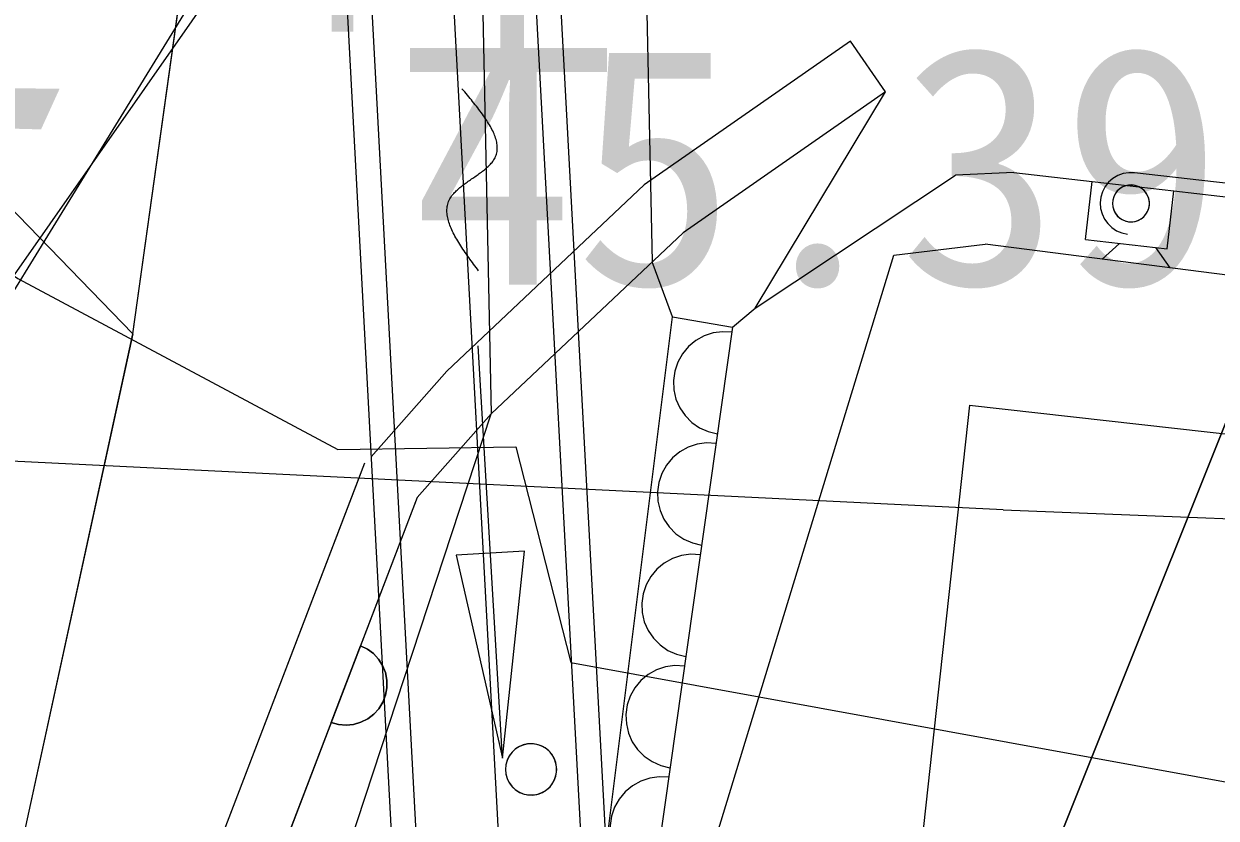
# Model space of a CAD drawing. Extents: x 42655 to 43811, y -141820 to -141156.
# Drawn here: x 43671.24 to 43677.04, y -141350.03 to -141346.17 of the extents above; entities that cross this region are included whole.
import ezdxf

# ---------------------------------------------------------------- set-up
doc = ezdxf.new("R2010")
doc.units = 0
for name, color, linetype in [('D-STR-HTXT', 7, 'Continuous'), ('ZE_LWCN', 7, 'Continuous'), ('地形', 7, 'Continuous'), ('現況道路ﾊｯﾁ', 7, 'Continuous')]:
    doc.layers.add(name, color=color, linetype=linetype)

msp = doc.modelspace()

# ---------------------------------------------------------------- linework, layer by layer
at = {"layer": 'D-STR-HTXT'}
msp.add_lwpolyline([(43673.3431, -141348.7531), (43673.5685, -141349.7415), (43673.6759, -141348.7335), (43673.3431, -141348.7531)], dxfattribs=at)
at = {"layer": 'ZE_LWCN'}
msp.add_lwpolyline([(43667.6632, -141344.9764), (43671.2082, -141347.405), (43672.7669, -141348.2377), (43673.6345, -141348.2255), (43673.9025, -141349.2753), (43677.8634, -141349.9979), (43681.9838, -141349.2368), (43682.211, -141348.3483), (43682.9429, -141348.1858), (43684.8937, -141345.4389), (43685.824, -141345.0403)], dxfattribs=at)
at = {"layer": '地形'}
for p, q in [((43673.4753, -141339.0657), (43674.7327, -141362.4535)), ((43673.3578, -141339.1157), (43674.6111, -141362.4263)), ((43672.9662, -141339.2824), (43674.2056, -141362.3358)), ((43672.5746, -141339.449), (43673.8002, -141362.2452)), ((43672.4571, -141339.499), (43673.6786, -141362.218)), ((43673.3783, -141341.7125), (43673.5142, -141348.0646)), ((43674.1781, -141341.6954), (43674.2985, -141347.3237)), ((43675.4344, -141346.4956), (43675.263, -141346.2494)), ((43674.7986, -141347.5492), (43675.4344, -141346.4956)), ((43674.7986, -141347.5492), (43675.7747, -141346.9025)), ((43676.0598, -141346.8892), (43675.7747, -141346.9025)), ((43676.0598, -141346.8892), (43676.4404, -141346.9331)), ((43682.5951, -141347.5713), (43676.6465, -141346.8905)), ((43676.4078, -141347.2153), (43676.4404, -141346.9331)), ((43676.4404, -141346.9331), (43676.8377, -141346.9789)), ((43676.8052, -141347.2611), (43676.8377, -141346.9789)), ((43676.8377, -141346.9789), (43678.4148, -141347.1608)), ((43675.4743, -141347.2911), (43675.9188, -141347.2386)), ((43685.824, -141348.508), (43675.9188, -141347.2386)), ((43676.4078, -141347.2153), (43676.8052, -141347.2611)), ((43673.6904, -141353.1367), (43675.4743, -141347.2911)), ((43674.3971, -141347.5919), (43674.2985, -141347.3237)), ((43674.6894, -141347.6431), (43674.7986, -141347.5492)), ((43674.0764, -141350.1504), (43674.3971, -141347.5919)), ((43674.3971, -141347.5919), (43674.6894, -141347.6431)), ((43674.6894, -141347.6431), (43674.3041, -141350.3532)), ((43673.5685, -141349.7415), (43673.4499, -141347.7339)), ((43671.7059, -141353.557), (43673.5142, -141348.0646)), ((43675.8431, -141348.0214), (43675.5495, -141350.7183)), ((43675.8431, -141348.0214), (43685.1141, -141349.0629)), ((43676.0066, -141348.5314), (43666.8221, -141348.0819)), ((43672.8966, -141348.305), (43671.4843, -141351.998)), ((43672.8736, -141348.365), (43671.4843, -141351.998)), ((43673.1538, -141348.4722), (43671.7645, -141352.1052)), ((43672.8779, -141349.1936), (43672.7351, -141349.5672)), ((43672.8779, -141349.1936), (43672.8779, -141349.1936))]:
    msp.add_line(p, q, dxfattribs=at)
for points in [[(43549.2076, -141319.9615), (43556.8666, -141320.7531), (43567.4307, -141322.178), (43571.9733, -141322.8641), (43574.0861, -141324.1308), (43583.2967, -141331.6915), (43590.6425, -141338.3473), (43593.7589, -141341.303), (43600.2652, -141345.4263), (43603.0647, -141346.7986), (43608.248, -141348.2286), (43613.8469, -141348.3869), (43631.8134, -141349.201), (43653.7809, -141346.5834), (43661.1154, -141345.8344), (43670.9488, -141346.8293), (43671.768, -141347.6755)], [(43679.3555, -141340.9276), (43676.5787, -141342.1418), (43674.1026, -141343.8894), (43672.0283, -141346.099), (43670.4406, -141348.6804), (43669.4041, -141351.5283), (43668.9613, -141354.5265)], [(43679.3555, -141340.9276), (43676.8009, -141342.019), (43674.4914, -141343.5626), (43672.5061, -141345.5057), (43670.9132, -141347.7815)], [(43675.263, -141346.2494), (43674.2585, -141346.9488), (43673.2984, -141347.8558), (43672.9291, -141348.2735)], [(43675.4344, -141346.4956), (43674.4482, -141347.1822), (43673.5142, -141348.0646), (43673.1538, -141348.4722)], [(43673.4524, -141347.3675), (43673.4464, -141347.3593), (43673.4403, -141347.3512), (43673.4342, -141347.343), (43673.4282, -141347.3348), (43673.4222, -141347.3267), (43673.4162, -141347.3185), (43673.4103, -141347.3104), (43673.4045, -141347.3023), (43673.3987, -141347.2942), (43673.393, -141347.2861), (43673.3874, -141347.278), (43673.3818, -141347.27), (43673.3764, -141347.262), (43673.3711, -141347.254), (43673.3659, -141347.246), (43673.3608, -141347.2381), (43673.3559, -141347.2302), (43673.3511, -141347.2223), (43673.3464, -141347.2145), (43673.3419, -141347.2067), (43673.3376, -141347.199), (43673.3335, -141347.1913), (43673.3295, -141347.1836), (43673.3258, -141347.176), (43673.3222, -141347.1684), (43673.3189, -141347.1609), (43673.3157, -141347.1534), (43673.3128, -141347.146), (43673.3102, -141347.1386), (43673.3078, -141347.1313), (43673.3056, -141347.1241), (43673.3037, -141347.1169), (43673.302, -141347.1098), (43673.3007, -141347.1028), (43673.2996, -141347.0958), (43673.2988, -141347.0889), (43673.2983, -141347.082), (43673.2982, -141347.0753), (43673.2983, -141347.0686), (43673.2988, -141347.062), (43673.2996, -141347.0554), (43673.3008, -141347.049), (43673.3023, -141347.0426), (43673.3042, -141347.0364), (43673.3065, -141347.0302), (43673.3091, -141347.0241), (43673.3121, -141347.0181), (43673.3155, -141347.0121), (43673.3183, -141347.0078), (43673.3214, -141347.0034), (43673.3246, -141346.9992), (43673.3281, -141346.9949), (43673.3317, -141346.9907), (43673.3355, -141346.9866), (43673.3395, -141346.9825), (43673.3437, -141346.9785), (43673.348, -141346.9744), (43673.3524, -141346.9704), (43673.357, -141346.9665), (43673.3617, -141346.9626), (43673.3665, -141346.9587), (43673.3714, -141346.9548), (43673.3764, -141346.9509), (43673.3815, -141346.9471), (43673.3866, -141346.9433), (43673.3919, -141346.9395), (43673.3971, -141346.9357), (43673.4025, -141346.932), (43673.4078, -141346.9282), (43673.4132, -141346.9245), (43673.4186, -141346.9207), (43673.424, -141346.917), (43673.4293, -141346.9132), (43673.4347, -141346.9095), (43673.4401, -141346.9058), (43673.4454, -141346.902), (43673.4507, -141346.8983), (43673.4559, -141346.8945), (43673.461, -141346.8907), (43673.4661, -141346.887), (43673.4711, -141346.8832), (43673.476, -141346.8793), (43673.4809, -141346.8755), (43673.4856, -141346.8716), (43673.4901, -141346.8677), (43673.4946, -141346.8638), (43673.4989, -141346.8599), (43673.503, -141346.8559), (43673.507, -141346.8519), (43673.5109, -141346.8479), (43673.5145, -141346.8438), (43673.518, -141346.8396), (43673.5212, -141346.8355), (43673.5243, -141346.8313), (43673.5271, -141346.827), (43673.5297, -141346.8227), (43673.5328, -141346.817), (43673.5355, -141346.8111), (43673.5378, -141346.8052), (43673.5397, -141346.7992), (43673.5412, -141346.7931), (43673.5423, -141346.787), (43673.5431, -141346.7807), (43673.5436, -141346.7744), (43673.5437, -141346.768), (43673.5434, -141346.7616), (43673.5429, -141346.7551), (43673.542, -141346.7485), (43673.5408, -141346.7418), (43673.5393, -141346.7351), (43673.5376, -141346.7283), (43673.5355, -141346.7214), (43673.5332, -141346.7145), (43673.5306, -141346.7075), (43673.5277, -141346.7005), (43673.5246, -141346.6935), (43673.5213, -141346.6863), (43673.5177, -141346.6791), (43673.5139, -141346.6719), (43673.5099, -141346.6646), (43673.5057, -141346.6573), (43673.5013, -141346.65), (43673.4967, -141346.6426), (43673.4919, -141346.6351), (43673.4869, -141346.6277), (43673.4818, -141346.6202), (43673.4765, -141346.6126), (43673.4711, -141346.605), (43673.4656, -141346.5974), (43673.4599, -141346.5898), (43673.4541, -141346.5821), (43673.4482, -141346.5745), (43673.4422, -141346.5668), (43673.4361, -141346.559), (43673.4299, -141346.5513), (43673.4236, -141346.5435), (43673.4173, -141346.5358), (43673.4109, -141346.528), (43673.4044, -141346.5202), (43673.3979, -141346.5124), (43673.3914, -141346.5046), (43673.3849, -141346.4967), (43673.3783, -141346.4889), (43673.3717, -141346.4811)], [(43676.6465, -141346.8905), (43676.6188, -141346.8899), (43676.5915, -141346.8944), (43676.5655, -141346.9039), (43676.5416, -141346.9179), (43676.5208, -141346.9361), (43676.5036, -141346.9579), (43676.4907, -141346.9824), (43676.4826, -141347.0088), (43676.4794, -141347.0363), (43676.4814, -141347.0639), (43676.4884, -141347.0907), (43676.5002, -141347.1158), (43676.5164, -141347.1382), (43676.5365, -141347.1573), (43676.5597, -141347.1724), (43676.5853, -141347.1829), (43676.6124, -141347.1886)], [(43676.5396, -141347.0396), (43676.541, -141347.0556), (43676.5453, -141347.0711), (43676.5523, -141347.0856), (43676.5618, -141347.0986), (43676.5734, -141347.1098), (43676.5868, -141347.1186), (43676.6017, -141347.125), (43676.6174, -141347.1286), (43676.6334, -141347.1293), (43676.6494, -141347.1271), (43676.6647, -141347.1221), (43676.6789, -141347.1145), (43676.6915, -141347.1045), (43676.7021, -141347.0923), (43676.7103, -141347.0785), (43676.716, -141347.0634), (43676.7189, -141347.0476), (43676.7189, -141347.0315), (43676.716, -141347.0157), (43676.7103, -141347.0006), (43676.7021, -141346.9868), (43676.6915, -141346.9746), (43676.6789, -141346.9646), (43676.6647, -141346.957), (43676.6494, -141346.952), (43676.6334, -141346.9498), (43676.6173, -141346.9506), (43676.6017, -141346.9541), (43676.5868, -141346.9605), (43676.5734, -141346.9693), (43676.5618, -141346.9805), (43676.5523, -141346.9935), (43676.5453, -141347.008), (43676.541, -141347.0235), (43676.5396, -141347.0396)], [(43676.7192, -141347.0396), (43676.7177, -141347.023), (43676.7132, -141347.0071), (43676.7058, -141346.9923), (43676.6958, -141346.979), (43676.6835, -141346.9679), (43676.6694, -141346.9592), (43676.654, -141346.9532), (43676.6377, -141346.9501), (43676.6211, -141346.9501), (43676.6048, -141346.9532), (43676.5894, -141346.9592), (43676.5753, -141346.9679), (43676.563, -141346.979), (43676.553, -141346.9923), (43676.5457, -141347.0071), (43676.5411, -141347.0231), (43676.5396, -141347.0396)], [(43676.5396, -141347.0396), (43676.5411, -141347.0561), (43676.5457, -141347.072), (43676.553, -141347.0868), (43676.563, -141347.1001), (43676.5753, -141347.1112), (43676.5894, -141347.1199), (43676.6048, -141347.1259), (43676.6211, -141347.129), (43676.6377, -141347.129), (43676.654, -141347.1259), (43676.6694, -141347.1199), (43676.6835, -141347.1112), (43676.6958, -141347.1001), (43676.7058, -141347.0868), (43676.7132, -141347.072), (43676.7177, -141347.0561), (43676.7192, -141347.0396)], [(43676.4884, -141347.3116), (43676.5736, -141347.2344)], [(43676.7495, -141347.2547), (43676.819, -141347.354)], [(43685.8244, -141375.5358), (43682.7623, -141374.9621), (43676.7547, -141372.1035), (43675.0382, -141369.1019), (43674.4659, -141361.8122), (43675.324, -141352.5215), (43677.3265, -141347.5187)], [(43674.686, -141347.6666), (43674.64, -141347.6643), (43674.5942, -141347.6706), (43674.5505, -141347.6851), (43674.5101, -141347.7075), (43674.4745, -141347.7368), (43674.445, -141347.7723), (43674.4224, -141347.8125), (43674.4076, -141347.8562), (43674.4011, -141347.9019), (43674.4032, -141347.948), (43674.4136, -141347.9929), (43674.4321, -141348.0352), (43674.4581, -141348.0733), (43674.4906, -141348.106), (43674.5286, -141348.1322), (43674.5708, -141348.1509), (43674.6157, -141348.1616)], [(43671.768, -141347.6755), (43670.9503, -141351.4345), (43670.0508, -141355.5203), (43669.8055, -141358.2579), (43669.8464, -141359.8513), (43670.0509, -141365.1221), (43670.1327, -141369.0445), (43666.9435, -141368.6768), (43664.0404, -141368.3908), (43660.3605, -141368.1049), (43657.253, -141368.1049), (43653.4095, -141367.819), (43649.7705, -141367.3696), (43645.6408, -141367.1653), (43642.4466, -141367.3269), (43638.4614, -141367.9618), (43635.1693, -141369.0584), (43631.9926, -141369.9242), (43628.4117, -141371.2517), (43625.4084, -141372.5215), (43622.1162, -141374.253), (43619.4594, -141375.7536)], [(43674.609, -141348.2086), (43674.5629, -141348.2063), (43674.5172, -141348.2126), (43674.4734, -141348.2271), (43674.433, -141348.2495), (43674.3975, -141348.2789), (43674.3679, -141348.3143), (43674.3454, -141348.3545), (43674.3306, -141348.3982), (43674.3241, -141348.4439), (43674.3261, -141348.49), (43674.3365, -141348.5349), (43674.3551, -141348.5772), (43674.381, -141348.6153), (43674.4136, -141348.648), (43674.4516, -141348.6742), (43674.4937, -141348.6929), (43674.5386, -141348.7036)], [(43673.1538, -141348.4722), (43671.7645, -141352.1052), (43671.3266, -141354.2137)], [(43676.0066, -141348.5314), (43684.2341, -141348.8572), (43684.4829, -141348.867), (43684.7317, -141348.8767), (43684.9804, -141348.8862), (43685.2292, -141348.8957), (43685.4779, -141348.9051), (43685.7265, -141348.9143), (43685.824, -141348.9179)], [(43673.3431, -141348.7531), (43673.5685, -141349.7415), (43673.6759, -141348.7335), (43673.3431, -141348.7531)], [(43674.5319, -141348.7506), (43674.4858, -141348.7484), (43674.4401, -141348.7546), (43674.3964, -141348.7692), (43674.356, -141348.7915), (43674.3204, -141348.8209), (43674.2909, -141348.8563), (43674.2683, -141348.8965), (43674.2535, -141348.9402), (43674.247, -141348.9859), (43674.249, -141349.032), (43674.2595, -141349.077), (43674.278, -141349.1192), (43674.304, -141349.1573), (43674.3365, -141349.19), (43674.3745, -141349.2162), (43674.4167, -141349.235), (43674.4616, -141349.2456)], [(43672.8779, -141349.1936), (43672.9111, -141349.2099), (43672.9406, -141349.232), (43672.9656, -141349.2592), (43672.9851, -141349.2905), (43672.9986, -141349.3249), (43673.0056, -141349.3611), (43673.0057, -141349.398), (43672.9991, -141349.4343), (43672.9859, -141349.4688), (43672.9666, -141349.5003), (43672.9419, -141349.5276), (43672.9125, -141349.55), (43672.8796, -141349.5666), (43672.8441, -141349.5769), (43672.8074, -141349.5804), (43672.7706, -141349.5772), (43672.7351, -141349.5672)], [(43672.7351, -141349.5672), (43672.7351, -141349.5672), (43672.8779, -141349.1936)], [(43672.7351, -141349.5672), (43672.7706, -141349.5772), (43672.8074, -141349.5804), (43672.8441, -141349.5769), (43672.8796, -141349.5666), (43672.9125, -141349.55), (43672.9419, -141349.5276), (43672.9666, -141349.5003), (43672.9859, -141349.4688), (43672.9991, -141349.4343), (43673.0057, -141349.398), (43673.0056, -141349.3611), (43672.9986, -141349.3249), (43672.9851, -141349.2905), (43672.9656, -141349.2592), (43672.9406, -141349.232), (43672.9111, -141349.2099), (43672.8779, -141349.1936)], [(43674.4549, -141349.2926), (43674.4088, -141349.2904), (43674.3631, -141349.2966), (43674.3193, -141349.3112), (43674.2789, -141349.3335), (43674.2434, -141349.3629), (43674.2138, -141349.3983), (43674.1913, -141349.4386), (43674.1765, -141349.4823), (43674.17, -141349.5279), (43674.172, -141349.574), (43674.1824, -141349.619), (43674.201, -141349.6612), (43674.2269, -141349.6993), (43674.2595, -141349.7321), (43674.2975, -141349.7582), (43674.3396, -141349.777), (43674.3845, -141349.7877)], [(43673.5829, -141349.796), (43673.5849, -141349.8183), (43673.5909, -141349.8399), (43673.6006, -141349.8601), (43673.6138, -141349.8782), (43673.63, -141349.8937), (43673.6487, -141349.906), (43673.6693, -141349.9148), (43673.6911, -141349.9198), (43673.7135, -141349.9208), (43673.7357, -141349.9178), (43673.757, -141349.9109), (43673.7768, -141349.9003), (43673.7943, -141349.8863), (43673.809, -141349.8694), (43673.8205, -141349.8502), (43673.8284, -141349.8292), (43673.8324, -141349.8072), (43673.8324, -141349.7847), (43673.8284, -141349.7627), (43673.8205, -141349.7417), (43673.809, -141349.7225), (43673.7943, -141349.7056), (43673.7768, -141349.6916), (43673.757, -141349.681), (43673.7357, -141349.6741), (43673.7135, -141349.6711), (43673.6911, -141349.6721), (43673.6693, -141349.6771), (43673.6487, -141349.6859), (43673.63, -141349.6982), (43673.6138, -141349.7137), (43673.6006, -141349.7318), (43673.5909, -141349.752), (43673.5849, -141349.7736), (43673.5829, -141349.796)], [(43673.8329, -141349.796), (43673.8308, -141349.773), (43673.8245, -141349.7508), (43673.8142, -141349.7301), (43673.8003, -141349.7117), (43673.7832, -141349.6962), (43673.7636, -141349.6841), (43673.7421, -141349.6757), (43673.7194, -141349.6715), (43673.6964, -141349.6715), (43673.6737, -141349.6757), (43673.6522, -141349.6841), (43673.6326, -141349.6962), (43673.6155, -141349.7117), (43673.6016, -141349.7301), (43673.5913, -141349.7508), (43673.585, -141349.773), (43673.5829, -141349.796)], [(43673.8329, -141349.796), (43673.8308, -141349.773), (43673.8245, -141349.7508), (43673.8142, -141349.7301), (43673.8003, -141349.7117), (43673.7832, -141349.6962), (43673.7636, -141349.6841), (43673.7421, -141349.6757), (43673.7194, -141349.6715), (43673.6964, -141349.6715), (43673.6737, -141349.6757), (43673.6522, -141349.6841), (43673.6326, -141349.6962), (43673.6155, -141349.7117), (43673.6016, -141349.7301), (43673.5913, -141349.7508), (43673.585, -141349.773), (43673.5829, -141349.796)], [(43673.5829, -141349.796), (43673.585, -141349.8189), (43673.5914, -141349.8411), (43673.6016, -141349.8618), (43673.6155, -141349.8802), (43673.6326, -141349.8957), (43673.6522, -141349.9078), (43673.6737, -141349.9162), (43673.6964, -141349.9204), (43673.7194, -141349.9204), (43673.7421, -141349.9162), (43673.7636, -141349.9078), (43673.7832, -141349.8957), (43673.8003, -141349.8802), (43673.8142, -141349.8618), (43673.8245, -141349.8411), (43673.8308, -141349.8189), (43673.8329, -141349.796)], [(43673.5829, -141349.796), (43673.585, -141349.8189), (43673.5914, -141349.8411), (43673.6016, -141349.8618), (43673.6155, -141349.8802), (43673.6326, -141349.8957), (43673.6522, -141349.9078), (43673.6737, -141349.9162), (43673.6964, -141349.9204), (43673.7194, -141349.9204), (43673.7421, -141349.9162), (43673.7636, -141349.9078), (43673.7832, -141349.8957), (43673.8003, -141349.8802), (43673.8142, -141349.8618), (43673.8245, -141349.8411), (43673.8308, -141349.8189), (43673.8329, -141349.796)], [(43674.3778, -141349.8346), (43674.3317, -141349.8324), (43674.286, -141349.8387), (43674.2422, -141349.8532), (43674.2019, -141349.8755), (43674.1663, -141349.9049), (43674.1368, -141349.9403), (43674.1142, -141349.9806), (43674.0994, -141350.0243), (43674.0929, -141350.07), (43674.0949, -141350.1161), (43674.1054, -141350.161), (43674.1239, -141350.2032), (43674.1499, -141350.2414), (43674.1824, -141350.2741), (43674.2204, -141350.3002), (43674.2626, -141350.319), (43674.3074, -141350.3297)]]:
    msp.add_lwpolyline(points, dxfattribs=at)
msp.add_lwpolyline([(43673.3431, -141348.7531), (43673.5685, -141349.7415), (43673.6759, -141348.7335)], close=True, dxfattribs=at)
at = {"layer": '現況道路ﾊｯﾁ'}
for points in [[(43670.1327, -141369.0445), (43670.0509, -141365.1221), (43669.8467, -141359.8616), (43669.8039, -141358.2749), (43670.0508, -141355.5203), (43670.9503, -141351.4345), (43671.768, -141347.6755), (43672.3896, -141343.2468), (43676.1101, -141342.4322), (43680.245, -141341.0154), (43685.4432, -141338.064), (43685.8239, -141337.9477), (43685.8239, -141342.3985), (43685.3251, -141342.7862), (43684.9707, -141343.4945), (43685.8239, -141343.6651), (43685.824, -141348.0135), (43679.0257, -141347.2827), (43677.3265, -141347.5187), (43675.324, -141352.5215), (43674.4659, -141361.8122), (43675.0382, -141369.1019)], [(43613.8469, -141348.3869), (43631.8134, -141349.201), (43653.7809, -141346.5834), (43661.1154, -141345.8344), (43670.9488, -141346.8293), (43671.768, -141347.6755), (43672.3896, -141343.2468), (43666.6007, -141343.483), (43659.6304, -141342.6567), (43653.1326, -141342.4207), (43647.1074, -141343.4832), (43638.5446, -141344.7053), (43633.9446, -141345.2904), (43631.0173, -141345.6248), (43626.0828, -141345.4577), (43621.4828, -141345.4577), (43611.7811, -141345.2071)]]:
    msp.add_lwpolyline(points, dxfattribs=at)

# ---------------------------------------------------------------- texts
at = {"layer": '地形'}
msp.add_text('R=15', height=1.61195, rotation=65.50375, dxfattribs=at).set_placement((43670.9873, -141347.4136))
for s, height, p in [('吐', 1.1606, (43672.6256, -141346.342)), ('45.39', 1.16061, (43673.1294, -141347.435))]:
    msp.add_text(s, height=height, dxfattribs=at).set_placement(p)

doc.saveas('drawing.dxf')
